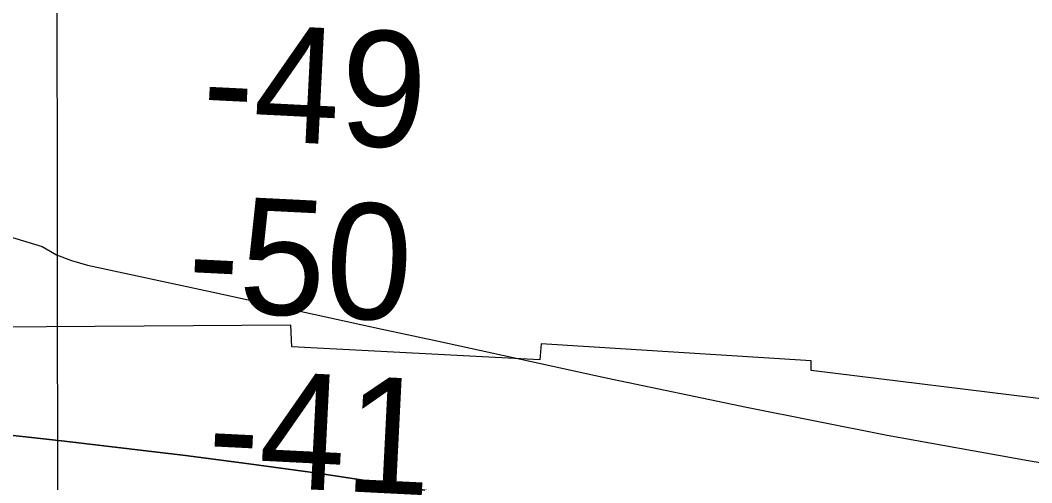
# Model space of a CAD drawing. Extents: x 3297753 to 3335611, y 652252 to 677623.
# Drawn here: x 3328142 to 3328727, y 659694 to 659962 of the extents above; entities that cross this region are included whole.
import ezdxf

# ---------------------------------------------------------------- set-up
doc = ezdxf.new("R2010")
doc.units = 0
for name, color, linetype in [('V-GRID-MAJR', 7, 'Continuous'), ('V-RIVR-RANG', 7, 'Continuous'), ('V-RRAP-RVMT', 7, 'Continuous'), ('V-TOPO-DPTH', 7, 'Continuous'), ('V-TOPO-MAJR', 7, 'Continuous'), ('V-TOPO-MINR', 7, 'Continuous')]:
    doc.layers.add(name, color=color, linetype=linetype)

msp = doc.modelspace()

# ---------------------------------------------------------------- linework, layer by layer
at = {"layer": 'V-GRID-MAJR'}
msp.add_spline([(3328166.32, 657657.38), (3328162.35, 660686.16), (3328154.42, 666747.58), (3328146.48, 672809.02), (3328142.51, 675841.66)], degree=3, dxfattribs=at)
at = {"layer": 'V-RRAP-RVMT'}
for p, q in [((3328298.42, 659785.66), (3327980.48, 659783.3)), ((3328299.03, 659773.17), (3328298.42, 659785.66)), ((3328442.53, 659765.6), (3328299.03, 659773.17)), ((3328443.3, 659774.76), (3328442.53, 659765.6)), ((3328599.52, 659765.1), (3328443.3, 659774.76)), ((3328599.64, 659759.44), (3328599.52, 659765.1)), ((3329041.81, 659704.7), (3328599.64, 659759.44))]:
    msp.add_line(p, q, dxfattribs=at)
at = {"layer": 'V-TOPO-DPTH'}
for points in [[(3329318.35, 659578.76), (3329295.78, 659576.52), (3329273.2, 659574.44), (3329250.6, 659572.77), (3329227.96, 659571.71), (3329205.29, 659571.05), (3329136.2, 659569.96), (3329113.4, 659570.23), (3329090.66, 659571.31), (3329068.01, 659573.63), (3329045.43, 659576.78), (3328944.03, 659593.71), (3328870.8, 659605.99), (3328797.58, 659618.32), (3328724.38, 659630.75), (3328651.19, 659643.23), (3328389.99, 659687.96), (3328351.98, 659694.18), (3328313.91, 659700.03), (3328275.76, 659705.33), (3328237.56, 659710.25), (3328216.31, 659712.83), (3328167.42, 659718.55), (3328118.5, 659723.97)], [(3328118.5, 659723.97), (3328167.42, 659718.55), (3328216.31, 659712.83), (3328237.56, 659710.25), (3328275.76, 659705.33), (3328313.91, 659700.03), (3328351.98, 659694.18), (3328389.99, 659687.96), (3328651.19, 659643.23), (3328724.38, 659630.75), (3328797.58, 659618.32), (3328870.8, 659605.99), (3328944.03, 659593.71), (3329045.43, 659576.78), (3329068.01, 659573.63), (3329090.66, 659571.31), (3329113.4, 659570.23), (3329136.2, 659569.96), (3329205.29, 659571.05), (3329227.96, 659571.71), (3329250.6, 659572.77), (3329273.2, 659574.44), (3329295.78, 659576.52), (3329318.35, 659578.76)]]:
    msp.add_lwpolyline(points, dxfattribs=at)
at = {"layer": 'V-TOPO-MAJR'}
msp.add_lwpolyline([(3328060.43, 659859.73), (3328154.5, 659831.06), (3328162.79, 659826.42), (3328171.64, 659822.97), (3328180.86, 659820.3), (3328253.47, 659804.64), (3328286.11, 659797.59), (3328318.74, 659790.52), (3328351.37, 659783.42), (3328383.99, 659776.31), (3328480.91, 659755.13), (3328562.12, 659738.12), (3328643.51, 659722.06), (3328725.17, 659707.43), (3328807.01, 659693.75), (3329034.36, 659657.77), (3329067.51, 659653.28), (3329100.75, 659649.79), (3329134.11, 659647.78), (3329167.55, 659646.76), (3329290.27, 659645.78), (3329323.42, 659646.19)], dxfattribs=at)
at = {"layer": 'V-TOPO-MINR'}
msp.add_lwpolyline([(3328118.5, 659723.97), (3328167.42, 659718.55), (3328216.31, 659712.83), (3328237.56, 659710.25), (3328275.76, 659705.33), (3328313.91, 659700.03), (3328351.98, 659694.18), (3328389.99, 659687.96), (3328651.19, 659643.23), (3328724.38, 659630.75), (3328797.58, 659618.32), (3328870.8, 659605.99), (3328944.03, 659593.71), (3329045.43, 659576.78), (3329068.01, 659573.63), (3329090.66, 659571.31), (3329113.4, 659570.23), (3329136.2, 659569.96), (3329205.29, 659571.05), (3329227.96, 659571.71), (3329250.6, 659572.77), (3329273.2, 659574.44), (3329295.78, 659576.52), (3329318.35, 659578.76)], dxfattribs=at)

# ---------------------------------------------------------------- texts
at = {"layer": 'V-RIVR-RANG'}
for s, p in [('-49', (3328246.09, 659894.05)), ('-50', (3328237.68, 659794.35)), ('-41', (3328249.29, 659693.64))]:
    msp.add_text(s, height=67, rotation=357.13331, dxfattribs=at).set_placement(p)

doc.saveas('drawing.dxf')
